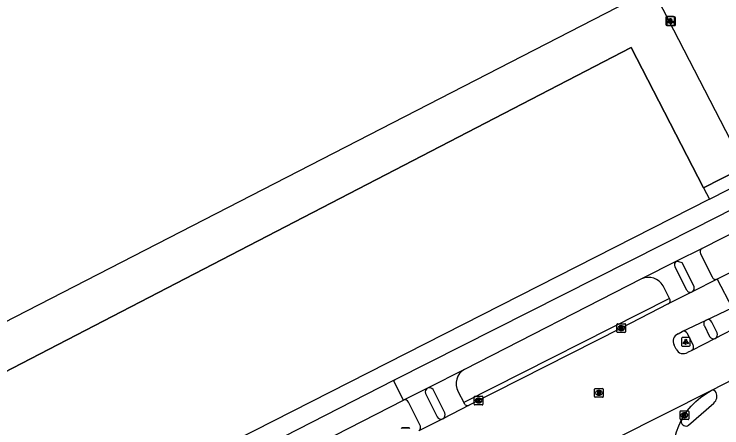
# Model space of a CAD drawing. Extents: x 158838 to 160074, y 386376 to 387776.
# Drawn here: x 159383.3 to 159464.8, y 386977 to 387024.6 of the extents above; entities that cross this region are included whole.
import ezdxf

# ---------------------------------------------------------------- set-up
doc = ezdxf.new("R2010")
doc.units = 0
for name, color, linetype in [('IMGEO_Berm_open', 7, 'Continuous'), ('IMGEO_Fietspad_gesloten', 7, 'Continuous'), ('IMGEO_Fietspad_open', 7, 'Continuous'), ('IMGEO_Groenvoorziening', 7, 'Continuous'), ('IMGEO_Hek', 7, 'Continuous'), ('IMGEO_Kolk', 7, 'Continuous'), ('IMGEO_Lichtpunt', 7, 'Continuous'), ('IMGEO_Loofbos', 7, 'Continuous'), ('IMGEO_Rijbaan_lokaal_gesloten', 7, 'Continuous'), ('IMGEO_Rioolput', 7, 'Continuous'), ('IMGEO_Verkeersbordpaal', 7, 'Continuous'), ('IMGEO_Voetpad_open', 7, 'Continuous')]:
    doc.layers.add(name, color=color, linetype=linetype)

msp = doc.modelspace()

# ---------------------------------------------------------------- linework, layer by layer
at = {"layer": 'IMGEO_Berm_open'}
msp.add_lwpolyline([(159458.725, 386991.908), (159435.058, 386979.892)], dxfattribs=at)
at = {"layer": 'IMGEO_Fietspad_gesloten'}
for points in [[(159426.93, 386982.455), (159427.151, 386982.568), (159457.994, 386998.14), (159461.651, 387000), (159500, 387019.508), (159525.224, 387032.339), (159541.774, 387040.757)], [(159541.384, 387037.744), (159526.369, 387030.114), (159500, 387016.714), (159467.11, 387000), (159462.49, 386997.652)], [(159462.49, 386997.652), (159459.552, 386996.189)], [(159459.552, 386996.189), (159455.497, 386994.147)], [(159455.497, 386994.147), (159435.117, 386983.724)], [(159435.117, 386983.724), (159430.863, 386981.562)], [(159426.93, 386982.455), (159381.329, 386959.114)], [(159428.091, 386980.187), (159426.93, 386982.455)], [(159430.863, 386981.562), (159428.091, 386980.187)], [(159382.431, 386956.783), (159428.091, 386980.187)]]:
    msp.add_lwpolyline(points, dxfattribs=at)
at = {"layer": 'IMGEO_Fietspad_open'}
for points in [[(159459.332, 386995.55), (159460.699, 386992.875)], [(159458.725, 386991.908), (159457.993, 386993.331)], [(159462.74, 386988.734), (159463.348, 386987.501)], [(159461.439, 386986.522), (159460.796, 386987.842)], [(159432.854, 386978.717), (159431.492, 386981.395)], [(159434.381, 386981.155), (159435.058, 386979.892)], [(159460.926, 386977.318), (159463.85, 386979.853)]]:
    msp.add_lwpolyline(points, dxfattribs=at)
for centre, radius, start, end in [((159459.804, 386995.745), 0.51, 119.53233, 202.47173), ((159456.311, 386992.41), 1.918, 28.69389, 115.09858), ((159461.123, 386993.061), 0.463, 203.69333, 296.5158), ((159458.372, 386991.646), 0.44, 298.73214, 36.51047), ((159463.162, 386988.975), 0.486, 116.55847, 209.70121), ((159460.38, 386987.654), 0.457, 24.36212, 112.96939), ((159463.78, 386987.729), 0.489, 207.86783, 296.48298), ((159461.057, 386986.298), 0.443, 300.29481, 30.30185), ((159436.044, 386982.068), 1.897, 119.24748, 208.77927), ((159431.082, 386981.12), 0.493, 33.83628, 116.42566), ((159463.696, 386980.884), 0.441, 26.20186, 111.01791), ((159463.083, 386980.641), 1.1, 314.21204, 23.45583), ((159435.487, 386979.995), 0.441, 193.53551, 294.23964), ((159432.361, 386978.502), 0.538, 297.47384, 23.53352), ((159460.556, 386977.709), 0.476, 155.55845, 245.7724), ((159460.615, 386977.666), 0.467, 236.9898, 311.71455)]:
    msp.add_arc(centre, radius, start, end, dxfattribs=at)
at = {"layer": 'IMGEO_Groenvoorziening'}
for points in [[(159330.518, 387042.115), (159361.936, 386981.03), (159364.368, 386980.011), (159456.775, 387027.573), (159466.963, 387007.729), (159523.22, 387036.235), (159530.436, 387039.892), (159483.442, 387131.694)], [(159536.529, 387042.312), (159523.508, 387035.675), (159462.644, 387004.65)]]:
    msp.add_lwpolyline(points, dxfattribs=at)
at = {"layer": 'IMGEO_Hek'}
for points in [[(159462.644, 387004.65), (159523.508, 387035.675)], [(159374.649, 386979.517), (159454.32, 387020.797), (159462.644, 387004.65)]]:
    msp.add_lwpolyline(points, dxfattribs=at)
at = {"layer": 'IMGEO_Kolk'}
for p, q in [((159452.668, 386988.054), (159452.668, 386988.906)), ((159452.743, 386988.98), (159453.595, 386988.98)), ((159453.156, 386988.76), (159453.181, 386988.76)), ((159453.669, 386988.906), (159453.669, 386988.054)), ((159453.595, 386987.98), (159452.743, 386987.98)), ((159453.179, 386988.2), (159453.154, 386988.2)), ((159436.231, 386979.708), (159436.231, 386980.56)), ((159436.306, 386980.634), (159437.158, 386980.634)), ((159436.719, 386980.414), (159436.744, 386980.414)), ((159437.232, 386980.56), (159437.232, 386979.708)), ((159437.158, 386979.634), (159436.306, 386979.634)), ((159436.742, 386979.854), (159436.717, 386979.854)), ((159459.938, 386978.015), (159459.938, 386978.867)), ((159460.013, 386978.941), (159460.865, 386978.941)), ((159460.426, 386978.721), (159460.451, 386978.721)), ((159460.939, 386978.867), (159460.939, 386978.015)), ((159460.865, 386977.941), (159460.013, 386977.941)), ((159460.449, 386978.161), (159460.424, 386978.161))]:
    msp.add_line(p, q, dxfattribs=at)
for points in [[(159452.668, 386988.054), (159452.668, 386988.906)], [(159452.743, 386988.98), (159453.595, 386988.98)], [(159452.989, 386988.68), (159453.112, 386988.68), (159453.112, 386988.529), (159453.242, 386988.68), (159453.406, 386988.68), (159453.26, 386988.529), (159453.413, 386988.28), (159453.261, 386988.28), (159453.176, 386988.444), (159453.112, 386988.377), (159453.112, 386988.28), (159452.989, 386988.28), (159452.989, 386988.68)], [(159453.669, 386988.906), (159453.669, 386988.054)], [(159453.595, 386987.98), (159452.743, 386987.98)], [(159436.231, 386979.708), (159436.231, 386980.56)], [(159436.306, 386980.634), (159437.158, 386980.634)], [(159436.552, 386980.334), (159436.675, 386980.334), (159436.675, 386980.183), (159436.805, 386980.334), (159436.969, 386980.334), (159436.823, 386980.183), (159436.976, 386979.934), (159436.824, 386979.934), (159436.739, 386980.098), (159436.675, 386980.031), (159436.675, 386979.934), (159436.552, 386979.934), (159436.552, 386980.334)], [(159437.232, 386980.56), (159437.232, 386979.708)], [(159437.158, 386979.634), (159436.306, 386979.634)], [(159459.938, 386978.015), (159459.938, 386978.867)], [(159460.013, 386978.941), (159460.865, 386978.941)], [(159460.259, 386978.641), (159460.382, 386978.641), (159460.382, 386978.49), (159460.512, 386978.641), (159460.676, 386978.641), (159460.53, 386978.49), (159460.683, 386978.241), (159460.531, 386978.241), (159460.446, 386978.405), (159460.382, 386978.338), (159460.382, 386978.241), (159460.259, 386978.241), (159460.259, 386978.641)], [(159460.939, 386978.867), (159460.939, 386978.015)], [(159460.865, 386977.941), (159460.013, 386977.941)]]:
    msp.add_lwpolyline(points, dxfattribs=at)
for centre, start, end in [((159452.745, 386988.904), 91.55205, 178.44795), ((159452.745, 386988.904), 91.55205, 178.44795), ((159453.593, 386988.904), 1.55205, 88.44795), ((159453.593, 386988.904), 1.55205, 88.44795), ((159452.745, 386988.056), 181.55205, 268.44795), ((159452.745, 386988.056), 181.55205, 268.44795), ((159453.593, 386988.056), 271.55205, 358.44795), ((159453.593, 386988.056), 271.55205, 358.44795), ((159436.308, 386980.558), 91.55205, 178.44795), ((159436.308, 386980.558), 91.55205, 178.44795), ((159437.156, 386980.558), 1.55205, 88.44795), ((159437.156, 386980.558), 1.55205, 88.44795), ((159436.308, 386979.71), 181.55205, 268.44795), ((159436.308, 386979.71), 181.55205, 268.44795), ((159437.156, 386979.71), 271.55205, 358.44795), ((159437.156, 386979.71), 271.55205, 358.44795), ((159460.015, 386978.865), 91.55205, 178.44795), ((159460.015, 386978.865), 91.55205, 178.44795), ((159460.863, 386978.865), 1.55205, 88.44795), ((159460.863, 386978.865), 1.55205, 88.44795), ((159460.015, 386978.017), 181.55205, 268.44795), ((159460.015, 386978.017), 181.55205, 268.44795), ((159460.863, 386978.017), 271.55205, 358.44795), ((159460.863, 386978.017), 271.55205, 358.44795)]:
    msp.add_arc(centre, 0.0765, start, end, dxfattribs=at)
for centre, major_axis, ratio, start_param, end_param in [((159453.155, 386988.48), (-0.387, 0.002), 0.722429, 4.712389, 7.853982), ((159453.18, 386988.48), (-0.39, 0.002), 0.717154, 1.570796, 4.712389), ((159436.718, 386980.134), (-0.387, 0.002), 0.722429, 4.712389, 7.853982), ((159436.743, 386980.134), (-0.39, 0.002), 0.717154, 1.570796, 4.712389), ((159460.425, 386978.441), (-0.387, 0.002), 0.722429, 4.712389, 7.853982), ((159460.45, 386978.441), (-0.39, 0.002), 0.717154, 1.570796, 4.712389)]:
    msp.add_ellipse(centre, major_axis=major_axis, ratio=ratio, start_param=start_param, end_param=end_param, dxfattribs=at)
at = {"layer": 'IMGEO_Lichtpunt'}
for p, q in [((159459.203, 387024.353), (159458.395, 387024.353)), ((159459.203, 387024.353), (159458.395, 387024.353)), ((159459.306, 387024.319), (159458.498, 387024.319)), ((159459.306, 387024.319), (159458.498, 387024.319)), ((159458.301, 387024.258), (159458.301, 387023.451)), ((159458.301, 387024.258), (159458.301, 387023.451)), ((159458.404, 387024.224), (159458.404, 387023.417)), ((159458.404, 387024.224), (159458.404, 387023.417)), ((159459.297, 387023.451), (159459.297, 387024.258)), ((159459.297, 387023.451), (159459.297, 387024.258)), ((159459.4, 387023.417), (159459.4, 387024.224)), ((159459.4, 387023.417), (159459.4, 387024.224)), ((159458.395, 387023.357), (159459.203, 387023.357)), ((159458.395, 387023.357), (159459.203, 387023.357)), ((159458.498, 387023.323), (159459.306, 387023.323)), ((159458.498, 387023.323), (159459.306, 387023.323)), ((159460.102, 386987.296), (159460.102, 386986.489)), ((159460.102, 386987.296), (159460.102, 386986.489)), ((159461.004, 386987.391), (159460.196, 386987.391)), ((159461.004, 386987.391), (159460.196, 386987.391)), ((159461.098, 386986.489), (159461.098, 386987.296)), ((159461.098, 386986.489), (159461.098, 386987.296)), ((159460.196, 386986.395), (159461.004, 386986.395)), ((159460.196, 386986.395), (159461.004, 386986.395))]:
    msp.add_line(p, q, dxfattribs=at)
for points in [[(159458.675, 387023.922), (159458.714, 387023.894), (159458.526, 387023.632), (159458.488, 387023.659), (159458.675, 387023.922)], [(159458.778, 387023.888), (159458.817, 387023.86), (159458.629, 387023.598), (159458.591, 387023.625), (159458.778, 387023.888)], [(159458.777, 387023.874), (159458.824, 387023.874), (159458.824, 387023.552), (159458.777, 387023.552), (159458.777, 387023.874)], [(159458.88, 387023.84), (159458.927, 387023.84), (159458.927, 387023.518), (159458.88, 387023.518), (159458.88, 387023.84)], [(159458.887, 387023.894), (159458.925, 387023.921), (159459.112, 387023.659), (159459.073, 387023.631), (159458.887, 387023.894)], [(159458.99, 387023.86), (159459.028, 387023.887), (159459.215, 387023.625), (159459.176, 387023.597), (159458.99, 387023.86)], [(159460.476, 386986.96), (159460.515, 386986.932), (159460.327, 386986.67), (159460.289, 386986.697), (159460.476, 386986.96)], [(159460.578, 386986.912), (159460.625, 386986.912), (159460.625, 386986.59), (159460.578, 386986.59), (159460.578, 386986.912)], [(159460.688, 386986.932), (159460.726, 386986.959), (159460.913, 386986.697), (159460.874, 386986.669), (159460.688, 386986.932)]]:
    msp.add_lwpolyline(points, dxfattribs=at)
for centre in [(159458.8, 387024.056), (159458.903, 387024.022), (159460.601, 386987.094)]:
    msp.add_circle(centre, 0.0994, dxfattribs=at)
for centre, start, end in [((159458.395, 387024.258), 90, 180), ((159458.395, 387024.258), 90, 180), ((159458.498, 387024.224), 90, 180), ((159458.498, 387024.224), 90, 180), ((159459.203, 387024.258), 0, 90), ((159459.203, 387024.258), 0, 90), ((159459.306, 387024.224), 0, 90), ((159459.306, 387024.224), 0, 90), ((159458.395, 387023.451), 180, 270), ((159458.395, 387023.451), 180, 270), ((159459.203, 387023.451), 270, 0), ((159459.203, 387023.451), 270, 360), ((159458.498, 387023.417), 180, 270), ((159458.498, 387023.417), 180, 270), ((159459.306, 387023.417), 270, 0), ((159459.306, 387023.417), 270, 360), ((159460.196, 386987.296), 90, 180), ((159460.196, 386987.296), 90, 180), ((159461.004, 386987.296), 0, 90), ((159461.004, 386987.296), 0, 90), ((159460.196, 386986.489), 180, 270), ((159460.196, 386986.489), 180, 270), ((159461.004, 386986.489), 270, 0), ((159461.004, 386986.489), 270, 360)]:
    msp.add_arc(centre, 0.0946, start, end, dxfattribs=at)
at = {"layer": 'IMGEO_Loofbos'}
for points in [[(159462.644, 387004.65), (159454.32, 387020.797), (159374.649, 386979.517), (159360.9, 386972.353)], [(159462.644, 387004.65), (159463.326, 387003.338)]]:
    msp.add_lwpolyline(points, dxfattribs=at)
at = {"layer": 'IMGEO_Rijbaan_lokaal_gesloten'}
for points in [[(159500, 387012.171), (159499.008, 387011.77), (159488.977, 387006.731), (159475.81, 387000), (159471.674, 386997.886), (159464.216, 386994.127)], [(159464.216, 386994.127), (159461.329, 386992.647)], [(159464.216, 386994.127), (159465.952, 386990.826)], [(159461.329, 386992.647), (159458.583, 386991.261)], [(159458.583, 386991.261), (159453.17, 386988.479), (159435.668, 386979.593)], [(159462.945, 386989.41), (159465.952, 386990.826)], [(159460.202, 386988.074), (159462.945, 386989.41)], [(159466.95, 386988.806), (159463.998, 386987.292)], [(159459.714, 386987.814), (159460.202, 386988.074)], [(159463.998, 386987.292), (159461.28, 386985.916)], [(159459.489, 386986.057), (159459.259, 386986.52)], [(159461.28, 386985.916), (159460.818, 386985.681)], [(159463.538, 386981.296), (159466.28, 386982.715)], [(159441.876, 386970.399), (159463.538, 386981.296)], [(159460.123, 386977.906), (159460.438, 386978.442), (159460.775, 386978.932), (159461.238, 386979.5), (159461.751, 386980.024), (159462.308, 386980.501), (159462.905, 386980.926), (159463.538, 386981.296)], [(159435.668, 386979.593), (159432.609, 386978.025)], [(159432.609, 386978.025), (159429.86, 386976.665)], [(159459.014, 386974.025), (159459.223, 386975.236), (159459.33, 386975.789), (159459.531, 386976.517), (159459.796, 386977.225), (159460.123, 386977.906)]]:
    msp.add_lwpolyline(points, dxfattribs=at)
for centre, radius, start, end in [((159460.056, 386986.967), 0.913, 111.96607, 209.28825), ((159460.322, 386986.463), 0.927, 206.02018, 302.38534)]:
    msp.add_arc(centre, radius, start, end, dxfattribs=at)
at = {"layer": 'IMGEO_Rioolput'}
for p, q in [((159450.097, 386980.592), (159450.097, 386981.444)), ((159450.172, 386981.518), (159451.024, 386981.518)), ((159450.585, 386981.298), (159450.61, 386981.298)), ((159451.098, 386981.444), (159451.098, 386980.592)), ((159451.024, 386980.518), (159450.172, 386980.518)), ((159450.608, 386980.738), (159450.583, 386980.738))]:
    msp.add_line(p, q, dxfattribs=at)
for points in [[(159450.097, 386980.592), (159450.097, 386981.444)], [(159450.172, 386981.518), (159451.024, 386981.518)], [(159450.686, 386981.216), (159450.434, 386981.218), (159450.434, 386980.818)], [(159450.612, 386981.137), (159450.558, 386981.137), (159450.558, 386981.056)], [(159451.098, 386981.444), (159451.098, 386980.592)], [(159451.024, 386980.518), (159450.172, 386980.518)], [(159450.434, 386980.818), (159450.558, 386980.818), (159450.558, 386980.98), (159450.569, 386980.98)], [(159450.558, 386981.056), (159450.61, 386981.056)], [(159450.616, 386980.951), (159450.687, 386980.818), (159450.827, 386980.818), (159450.762, 386980.944)]]:
    msp.add_lwpolyline(points, dxfattribs=at)
for centre, radius, start, end in [((159450.174, 386981.442), 0.0765, 91.55205, 178.44795), ((159450.174, 386981.442), 0.0765, 91.55205, 178.44795), ((159450.618, 386981.041), 0.0964, 77.00612, 93.18647), ((159450.632, 386981.098), 0.0378, 276.66336, 79.67722), ((159450.685, 386981.106), 0.109, 350.36119, 89.41601), ((159450.683, 386981.106), 0.112, 277.58423, 350.98172), ((159451.022, 386981.442), 0.0765, 1.55205, 88.44795), ((159451.022, 386981.442), 0.0765, 1.55205, 88.44795), ((159450.174, 386980.594), 0.0765, 181.55205, 268.44795), ((159450.174, 386980.594), 0.0765, 181.55205, 268.44795), ((159450.568, 386980.927), 0.0533, 26.02933, 88.69889), ((159450.594, 386981.245), 0.19, 274.7715, 282.96867), ((159450.667, 386980.891), 0.108, 29.51342, 73.79051), ((159451.022, 386980.594), 0.0765, 271.55205, 358.44795), ((159451.022, 386980.594), 0.0765, 271.55205, 358.44795)]:
    msp.add_arc(centre, radius, start, end, dxfattribs=at)
for centre, major_axis, ratio, start_param, end_param in [((159450.584, 386981.018), (-0.387, 0.002), 0.722429, 4.712389, 7.853982), ((159450.609, 386981.018), (-0.39, 0.002), 0.717154, 1.570796, 4.712389)]:
    msp.add_ellipse(centre, major_axis=major_axis, ratio=ratio, start_param=start_param, end_param=end_param, dxfattribs=at)
at = {"layer": 'IMGEO_Verkeersbordpaal'}
for p, q in [((159427.937, 386976.992), (159428.727, 386976.992)), ((159428.727, 386976.992), (159427.937, 386976.992))]:
    msp.add_line(p, q, dxfattribs=at)
for centre, start, end in [((159427.937, 386976.892), 90, 180), ((159427.937, 386976.892), 90, 180), ((159428.727, 386976.892), 0, 90), ((159428.727, 386976.892), 360, 90)]:
    msp.add_arc(centre, 0.1, start, end, dxfattribs=at)
at = {"layer": 'IMGEO_Voetpad_open'}
for points in [[(159463.326, 387003.338), (159500, 387021.989), (159524.214, 387034.303), (159544.906, 387044.825)], [(159463.326, 387003.338), (159456.761, 387000), (159380.296, 386961.115), (159378.735, 386960.331)], [(159462.285, 386997.048), (159463.628, 386994.376)], [(159461.551, 386993.278), (159460.201, 386995.986), (159459.552, 386996.189)], [(159464.234, 386987.941), (159463.607, 386989.179)], [(159430.621, 386980.945), (159431.975, 386978.266)], [(159429.993, 386977.272), (159428.654, 386979.954)]]:
    msp.add_lwpolyline(points, dxfattribs=at)
for centre, radius, start, end in [((159462.709, 386997.241), 0.466, 118.03152, 204.47364), ((159464.04, 386994.529), 0.439, 200.43615, 293.66151), ((159461.074, 386993.091), 0.513, 299.88971, 21.34425), ((159463.157, 386988.955), 0.503, 26.52955, 114.99834), ((159463.73, 386987.757), 0.537, 299.99142, 20.04237), ((159431.121, 386981.105), 0.525, 119.40714, 197.7606), ((159428.249, 386979.771), 0.445, 24.25709, 110.77805), ((159432.413, 386978.465), 0.481, 204.39528, 293.97851), ((159429.639, 386977.032), 0.428, 301.11365, 34.16877)]:
    msp.add_arc(centre, radius, start, end, dxfattribs=at)

doc.saveas('drawing.dxf')
